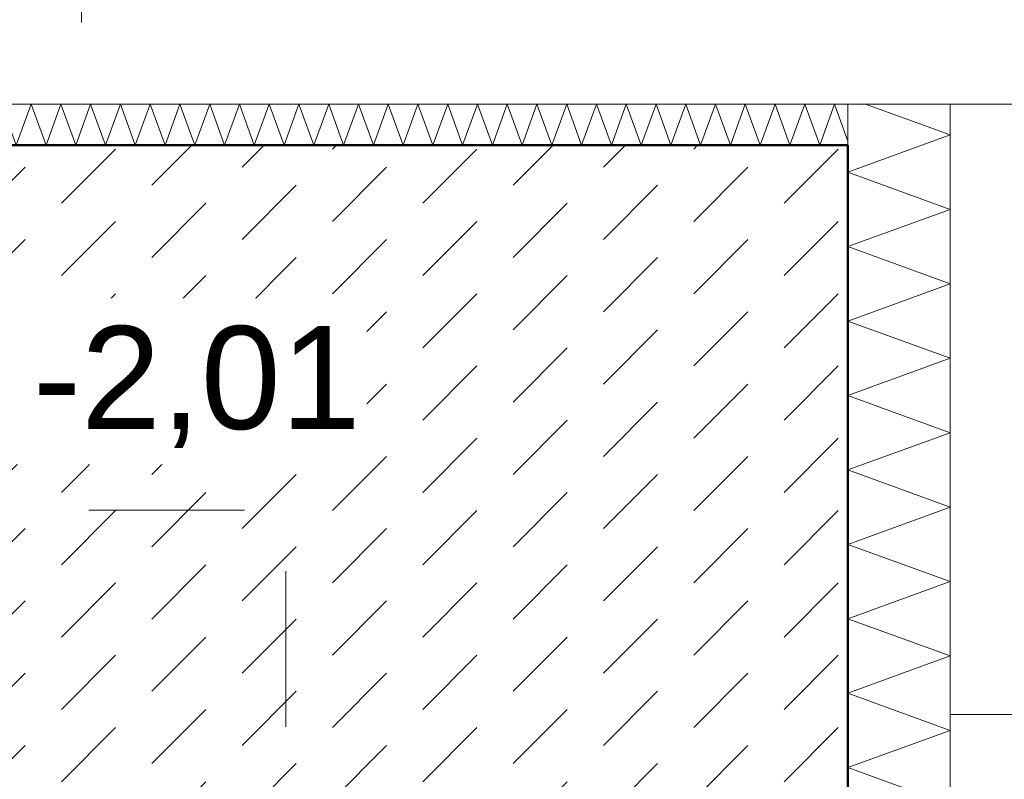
# Model space of a CAD drawing. Header units: metres. Extents: x -273 to 6, y -183 to 13.
# Tile 361 of 379: x -25.231 to -24.268, y -0.51 to 0.233. Entities that reach past the tile are written whole.
import ezdxf

# ---------------------------------------------------------------- set-up
doc = ezdxf.new("R2010")
doc.units = ezdxf.units.M
doc.header["$LTSCALE"] = 0.05
doc.header["$PDMODE"] = 1
doc.header["$PDSIZE"] = -2
for name, pattern in [('ISO-02 Strichlinie', [3.81, 3.048, -0.762]), ('Linienart-53', [5.291531, 3.175, -1.058062, 0.352704, -0.705764]), ('Linienart-Gestrichelt mit Abstand', [6, 4, -2])]:
    doc.linetypes.add(name, pattern=pattern)
doc.layers.get('0').update_dxf_attribs({"lineweight": 25})
for name, color, linetype, lineweight, true_color in [('00 -Bauelemente -Beton unbewehrt', 7, 'Continuous', 9, 0xf7e06e), ('00 -Bauelemente -Dämmung innen', 7, 'Continuous', 9, 0xff7fe6), ('30 -32 Gründung- 2 Flachgründungen u. Bodenplatten', 7, 'Continuous', 9, 0xff6633), ('70 -72 Beschriftung- 1 Beschriftung allgemein', 7, 'Continuous', 9, 0xff6633), ('70 -76 Bemaßung- 2 Allgemein', 7, 'Continuous', 5, 0x6666cc)]:
    doc.layers.add(name, color=color, linetype=linetype, lineweight=lineweight, true_color=true_color)
doc.layers.add('70 -71 Achsen- 1 Gebäudeachsen', color=7, linetype='Linienart-53', lineweight=18)
doc.layers.add('Keine', color=7, linetype='Continuous', lineweight=9)
doc.styles.add('Arial', font='arial.ttf')
doc.dimstyles.new('k+k_klein', dxfattribs={"dimtxt": 0.100689, "dimasz": 0.05302, "dimexe": 0.05, "dimexo": 0.15, "dimgap": 0.005, "dimtad": 1, "dimdec": 3, "dimtxsty": 'Arial', "dimblk": 'VW_SLASH-2', "dimblk1": 'VW_SLASH-2', "dimblk2": 'VW_SLASH-2', "dimcen": 0, "dimdle": 0.025, "dimadec": 3, "dimazin": 0, "dimtfac": 0.75, "dimtdec": 3, "dimtix": 1, "dimtmove": 0, "dimatfit": 0, "dimldrblk": 'VW_FILLEDARROW', "dimfxl": 0.1, "dimfxlon": 1, "dimfrac": 2, "dimtolj": 1, "dimarcsym": 0})

# ---------------------------------------------------------------- blocks, each defined once
blk = doc.blocks.new('_Achsen (3D)')
at = {"layer": '70 -71 Achsen- 1 Gebäudeachsen', "transparency": 33554687}
for p, q in [((-25.171, 3.79996), (-25.171, -46.17204)), ((-179.668, -0.44704), (3.826, -0.44704))]:
    blk.add_line(p, q, dxfattribs=at)
blk = doc.blocks.new('Gruppe-1184')
at = {"color": 255, "linetype": 'Continuous', "lineweight": 5}
blk.add_wipeout([(-26.021, 0.10994), (-24.421, 0.10994), (-24.421, 0.14994), (-26.021, 0.14994)], dxfattribs=at).dxf.layer = '00 -Bauelemente -Dämmung innen'
blk = doc.blocks.new('Gruppe-1185')
at = {"layer": '00 -Bauelemente -Dämmung innen', "color": 7, "transparency": 33554687, "flags": 128}
blk.add_lwpolyline([(-26.021, 0.10994), (-26.00644, 0.14994), (-25.99188, 0.10994), (-25.97732, 0.14994), (-25.96276, 0.10994), (-25.94821, 0.14994), (-25.93365, 0.10994), (-25.91909, 0.14994), (-25.90453, 0.10994), (-25.88997, 0.14994), (-25.87541, 0.10994), (-25.86085, 0.14994), (-25.84629, 0.10994), (-25.83174, 0.14994), (-25.81718, 0.10994), (-25.80262, 0.14994), (-25.78806, 0.10994), (-25.7735, 0.14994), (-25.75894, 0.10994), (-25.74438, 0.14994), (-25.72982, 0.10994), (-25.71526, 0.14994), (-25.70071, 0.10994), (-25.68615, 0.14994), (-25.67159, 0.10994), (-25.65703, 0.14994), (-25.64247, 0.10994), (-25.62791, 0.14994), (-25.61335, 0.10994), (-25.59879, 0.14994), (-25.58424, 0.10994), (-25.56968, 0.14994), (-25.55512, 0.10994), (-25.54056, 0.14994), (-25.526, 0.10994), (-25.51144, 0.14994), (-25.49688, 0.10994), (-25.48232, 0.14994), (-25.46777, 0.10994), (-25.45321, 0.14994), (-25.43865, 0.10994), (-25.42409, 0.14994), (-25.40953, 0.10994), (-25.39497, 0.14994), (-25.38041, 0.10994), (-25.36585, 0.14994), (-25.35129, 0.10994), (-25.33674, 0.14994), (-25.32218, 0.10994), (-25.30762, 0.14994), (-25.29306, 0.10994), (-25.2785, 0.14994), (-25.26394, 0.10994), (-25.24938, 0.14994), (-25.23482, 0.10994), (-25.22027, 0.14994), (-25.20571, 0.10994), (-25.19115, 0.14994), (-25.17659, 0.10994), (-25.16203, 0.14994), (-25.14747, 0.10994), (-25.13291, 0.14994), (-25.11835, 0.10994), (-25.10379, 0.14994), (-25.08924, 0.10994), (-25.07468, 0.14994), (-25.06012, 0.10994), (-25.04556, 0.14994), (-25.031, 0.10994), (-25.01644, 0.14994), (-25.00188, 0.10994), (-24.98732, 0.14994), (-24.97277, 0.10994), (-24.95821, 0.14994), (-24.94365, 0.10994), (-24.92909, 0.14994), (-24.91453, 0.10994), (-24.89997, 0.14994), (-24.88541, 0.10994), (-24.87085, 0.14994), (-24.8563, 0.10994), (-24.84174, 0.14994), (-24.82718, 0.10994), (-24.81262, 0.14994), (-24.79806, 0.10994), (-24.7835, 0.14994), (-24.76894, 0.10994), (-24.75438, 0.14994), (-24.73982, 0.10994), (-24.72527, 0.14994), (-24.71071, 0.10994), (-24.69615, 0.14994), (-24.68159, 0.10994), (-24.66703, 0.14994), (-24.65247, 0.10994), (-24.63791, 0.14994), (-24.62335, 0.10994), (-24.6088, 0.14994), (-24.59424, 0.10994), (-24.57968, 0.14994), (-24.56512, 0.10994), (-24.55056, 0.14994), (-24.536, 0.10994), (-24.52144, 0.14994), (-24.50688, 0.10994), (-24.49232, 0.14994), (-24.47777, 0.10994), (-24.46321, 0.14994), (-24.44865, 0.10994), (-24.43409, 0.14994), (-24.421, 0.11398)], dxfattribs=at)
blk = doc.blocks.new('Gruppe-1186')
at = {"layer": '00 -Bauelemente -Dämmung innen', "color": 7, "linetype": 'Continuous', "lineweight": 9, "transparency": 33554687}
blk.add_line((-26.021, 0.14994), (-26.021, 0.10994), dxfattribs=at)
blk = doc.blocks.new('Gruppe-1187')
at = {"layer": '00 -Bauelemente -Dämmung innen', "color": 7, "linetype": 'Continuous', "lineweight": 9, "transparency": 33554687}
blk.add_line((-24.421, 0.10994), (-24.421, 0.14994), dxfattribs=at)
blk = doc.blocks.new('Gruppe-1188')
at = {"color": 7, "transparency": 33554687}
for name in ['Gruppe-1186', 'Gruppe-1187']:
    blk.add_blockref(name, (0, 0), dxfattribs=at)
blk = doc.blocks.new('Gruppe-1189')
at = {"layer": '00 -Bauelemente -Dämmung innen', "color": 7, "linetype": 'Continuous', "lineweight": 9, "transparency": 33554687}
blk.add_line((-24.421, 0.14994), (-26.021, 0.14994), dxfattribs=at)
blk = doc.blocks.new('Gruppe-1190')
at = {"layer": '00 -Bauelemente -Dämmung innen', "color": 7, "linetype": 'Continuous', "lineweight": 9, "transparency": 33554687}
blk.add_line((-26.021, 0.10994), (-24.421, 0.10994), dxfattribs=at)
blk = doc.blocks.new('Gruppe-1191')
at = {"color": 7, "transparency": 33554687}
for name in ['Gruppe-1189', 'Gruppe-1190']:
    blk.add_blockref(name, (0, 0), dxfattribs=at)
blk = doc.blocks.new('Gruppe-1192')
at = {"layer": '00 -Bauelemente -Dämmung innen', "color": 7}
blk.add_blockref('Gruppe-1184', (0, 0), dxfattribs=at)
at = {"color": 7, "transparency": 33554687}
for name in ['Gruppe-1188', 'Gruppe-1191']:
    blk.add_blockref(name, (0, 0), dxfattribs=at)
at = {"layer": '00 -Bauelemente -Dämmung innen', "color": 7, "transparency": 33554687}
blk.add_blockref('Gruppe-1185', (0, 0), dxfattribs=at)
blk = doc.blocks.new('Gruppe-1193')
at = {"layer": '00 -Bauelemente -Dämmung innen', "color": 7, "transparency": 33554687}
blk.add_blockref('Gruppe-1192', (0, 0), dxfattribs=at)
at = {"layer": '00 -Bauelemente -Dämmung innen', "color": 0, "flags": 1}
for tag in ['prm0_value', 'prm1_value', 'prm2_value', 'prm3_value', 'prm4_value', 'prm5_value', 'prm6_value', 'IFC_UUID', 'instanceID', 'prm0_name', 'prm0_type', 'prm2_name', 'prm2_type', 'prm3_name', 'prm3_type', 'prm6_name', 'prm6_type', 'prm1_name', 'prm1_type', 'prm4_name', 'prm4_type', 'prm5_name', 'prm5_type']:
    blk.add_attdef(tag, (-26.021, 0.10994), '', height=0.00018, dxfattribs=at)
blk = doc.blocks.new('Gruppe-1194')
at = {"color": 255, "linetype": 'Continuous', "lineweight": 5}
blk.add_wipeout([(-24.321, -8.39704), (-24.321, 0.14994), (-24.421, 0.14994), (-24.421, -8.39704)], dxfattribs=at).dxf.layer = '00 -Bauelemente -Dämmung innen'
blk = doc.blocks.new('Gruppe-1195')
at = {"layer": '00 -Bauelemente -Dämmung innen', "color": 7, "transparency": 33554687, "flags": 128}
blk.add_lwpolyline([(-24.321, -0.53528), (-24.421, -0.49889), (-24.321, -0.46249), (-24.421, -0.42609), (-24.321, -0.3897), (-24.421, -0.3533), (-24.321, -0.3169), (-24.421, -0.28051), (-24.321, -0.24411), (-24.421, -0.20771), (-24.321, -0.17131), (-24.421, -0.13492), (-24.321, -0.09852), (-24.421, -0.06212), (-24.321, -0.02573), (-24.421, 0.01067), (-24.321, 0.04707), (-24.421, 0.08346), (-24.321, 0.11986), (-24.40365, 0.14994)], dxfattribs=at)
blk = doc.blocks.new('Gruppe-1197')
at = {"layer": '00 -Bauelemente -Dämmung innen', "color": 7, "linetype": 'Continuous', "lineweight": 9, "transparency": 33554687}
blk.add_line((-24.321, 0.14994), (-24.421, 0.14994), dxfattribs=at)
blk = doc.blocks.new('Gruppe-1198')
at = {"color": 7, "transparency": 33554687}
blk.add_blockref('Gruppe-1197', (0, 0), dxfattribs=at)
blk = doc.blocks.new('Gruppe-1199')
at = {"layer": '00 -Bauelemente -Dämmung innen', "color": 7, "linetype": 'Continuous', "lineweight": 9, "transparency": 33554687}
blk.add_line((-24.421, 0.14994), (-24.421, -8.39704), dxfattribs=at)
blk = doc.blocks.new('Gruppe-1200')
at = {"layer": '00 -Bauelemente -Dämmung innen', "color": 7, "linetype": 'Continuous', "lineweight": 9, "transparency": 33554687}
blk.add_line((-24.321, -8.39704), (-24.321, 0.14994), dxfattribs=at)
blk = doc.blocks.new('Gruppe-1201')
at = {"color": 7, "transparency": 33554687}
for name in ['Gruppe-1199', 'Gruppe-1200']:
    blk.add_blockref(name, (0, 0), dxfattribs=at)
blk = doc.blocks.new('Gruppe-1202')
at = {"layer": '00 -Bauelemente -Dämmung innen', "color": 7}
blk.add_blockref('Gruppe-1194', (0, 0), dxfattribs=at)
at = {"color": 7, "transparency": 33554687}
for name in ['Gruppe-1198', 'Gruppe-1201']:
    blk.add_blockref(name, (0, 0), dxfattribs=at)
at = {"layer": '00 -Bauelemente -Dämmung innen', "color": 7, "transparency": 33554687}
blk.add_blockref('Gruppe-1195', (0, 0), dxfattribs=at)
blk = doc.blocks.new('Gruppe-1203')
at = {"layer": '00 -Bauelemente -Dämmung innen', "color": 7, "transparency": 33554687}
blk.add_blockref('Gruppe-1202', (0, 0), dxfattribs=at)
at = {"layer": '00 -Bauelemente -Dämmung innen', "color": 0, "flags": 1}
for tag in ['instanceID', 'prm0_value', 'prm1_value', 'prm2_value', 'prm3_value', 'prm4_value', 'prm5_value', 'prm6_value', 'IFC_UUID', 'prm0_name', 'prm0_type', 'prm1_name', 'prm1_type', 'prm2_name', 'prm2_type', 'prm3_name', 'prm3_type', 'prm4_name', 'prm4_type', 'prm5_name', 'prm5_type', 'prm6_name', 'prm6_type']:
    blk.add_attdef(tag, (-24.421, -8.39704), '', height=0.00018, dxfattribs=at)
blk = doc.blocks.new('_FU_2D LP5 (2D)')
at = {"color": 255}
blk.add_wipeout([(-25.92099996, 0.10994365), (-24.42099996, 0.10994365), (-24.42099996, -3.59008911), (-25.92099996, -3.59008911)], dxfattribs=at).dxf.layer = '00 -Bauelemente -Beton unbewehrt'
at = {"layer": '00 -Bauelemente -Beton unbewehrt', "linetype": 'Continuous', "lineweight": 9}
h = blk.add_hatch(dxfattribs=at)
h.set_pattern_fill('Unbew_ Beton1 1mm SRF', style=0, pattern_type=2)
h.set_pattern_definition([(45, (0, 0), (0.08838828, 0.01767774), [0.075, -0.05])])
h.paths.add_polyline_path([(-25.92099996, 0.10994365), (-24.42099996, 0.10994365), (-24.42099996, -3.59008911), (-25.92099996, -3.59008911)])
at = {"layer": '00 -Bauelemente -Beton unbewehrt', "flags": 128}
blk.add_lwpolyline([(-25.92099996, 0.10994365), (-24.42099996, 0.10994365), (-24.42099996, -3.59008911), (-25.92099996, -3.59008911)], close=True, dxfattribs=at)
at = {"layer": '00 -Bauelemente -Dämmung innen', "color": 7}
blk.add_blockref('Gruppe-1193', (0, 0), dxfattribs=at)
blk.add_blockref('Gruppe-1203', (0, 0), dxfattribs=at)
at = {"layer": '30 -32 Gründung- 2 Flachgründungen u. Bodenplatten', "flags": 128}
blk.add_lwpolyline([(-24.42099996, 0.10994365), (-24.42099996, -9.44704198), (-29.02099996, -9.44704198), (-29.02099996, -7.94704198), (-25.92099996, -7.94704198), (-25.92099996, 0.10994365)], close=True, dxfattribs=at)
at = {"layer": '30 -32 Gründung- 2 Flachgründungen u. Bodenplatten', "linetype": 'ISO-02 Strichlinie', "flags": 128}
blk.add_lwpolyline([(-25.92099996, -0.24704198), (-24.97099996, -0.24704198), (-24.97099996, -8.49704198), (-24.42099996, -8.49704198), (-24.42099996, 0.10994365), (-25.92099996, 0.10994365)], close=True, dxfattribs=at)
at = {"layer": '70 -72 Beschriftung- 1 Beschriftung allgemein', "color": 103, "lineweight": 50, "true_color": 0x66cc7f, "flags": 128}
blk.add_lwpolyline([(-0.22099996, -30.09704198), (-0.22099996, -24.19704198), (0.82900004, -24.19704198), (0.82900004, -18.69704198), (-0.22099996, -18.69704198), (-0.22099996, -12.94704198), (0.82900004, -12.94704198), (0.82900004, -7.44704198), (-1.67099996, -7.44704198), (-1.67099996, -8.49704198), (-6.57099996, -8.49704198), (-6.57099996, -5.79704198), (-10.77099996, -5.79704198), (-10.77099996, -8.49704198), (-14.72099996, -8.49704198), (-14.72099996, -6.14704198), (-19.12099996, -6.14704198), (-19.12099996, -8.49704198), (-24.42099996, -8.49704198), (-24.42099996, 0.10994365), (-25.92099996, 0.10994365), (-25.92099996, -0.24704198), (-28.52099996, -0.24704198)], dxfattribs=at)
at = {"layer": 'Keine', "color": 1, "linetype": 'Linienart-Gestrichelt mit Abstand', "lineweight": 9, "true_color": 0xff0000, "flags": 128}
blk.add_lwpolyline([(6.03999377, -134.70913897), (4.10766281, -139.37286792), (2.43021044, -143.26963359), (0.229042, -148.18933714), (-1.94395765, -152.85045285), (-2.56993827, -154.15978267), (-4.36668217, -157.84024419, -0.121866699), (-4.98756345, -158.57331042), (-24.20773646, -172.45584859, 0.234342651), (-30.81423496, -181.88107792), (-30.81423496, -181.88107792, -0.138274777), (-50.04185585, -181.32068598), (-50.04185585, -181.32068598), (-63.53399243, -176.93721776), (-98.52806435, -165.50668377), (-148.4236418, -149.2972654), (-209.68205216, -128.62056047), (-249.49758002, -116.74073979), (-271.8563458, -111.07977166), (-272.63374696, -110.30237051), (-272.63374694, -44.20319881), (-268.39909651, 0.15100107), (-267.46628238, 0.15012673), (-197.75478142, 0.14986172), (5.97600004, 0.14995802), (6.00607638, -63.16005056)], format="xyb", close=True, dxfattribs=at)
blk = doc.blocks.new('VW_SLASH-2')
at = {"color": 0, "linetype": 'ByBlock', "lineweight": -2, "transparency": 16777216}
blk.add_line((0.472, 0), (-1, 0), dxfattribs=at)
at = {"color": 0, "lineweight": 5, "transparency": 16777216, "flags": 128}
blk.add_lwpolyline([(0.5, 0.5), (-0.5, -0.5)], dxfattribs=at)
blk = doc.blocks.new('*D2860')
at = {"layer": '70 -76 Bemaßung- 2 Allgemein', "color": 0, "lineweight": -2}
for p, q in [((-25.921, 2.29996), (-25.921, 2.44996)), ((-24.421, 2.29996), (-24.421, 2.44996)), ((-24.47402, 2.39996), (-25.86798, 2.39996))]:
    blk.add_line(p, q, dxfattribs=at)
at = {"layer": 'Defpoints', "color": 0}
for p in [(-25.921, 2.39996), (-25.921, 0.15296), (-24.421, 0.15296)]:
    blk.add_point(p, dxfattribs=at)
at = {"layer": '70 -76 Bemaßung- 2 Allgemein', "color": 0, "lineweight": -2, "xscale": 0.05302001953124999, "yscale": 0.05302001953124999, "zscale": 0.05302001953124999, "rotation": 180}
blk.add_blockref('VW_SLASH-2', (-25.921, 2.39996), dxfattribs=at)
at = {"layer": '70 -76 Bemaßung- 2 Allgemein', "color": 0, "lineweight": -2, "xscale": 0.05302001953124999, "yscale": 0.05302001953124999, "zscale": 0.05302001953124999}
blk.add_blockref('VW_SLASH-2', (-24.421, 2.39996), dxfattribs=at)
at = {"layer": '70 -76 Bemaßung- 2 Allgemein', "color": 0, "insert": (-25.171, 2.46542), "char_height": 0.100689, "attachment_point": 5, "style": 'Arial'}
blk.add_mtext('\\A1;1,50', dxfattribs=at)
blk = doc.blocks.new('VW_FILLEDARROW')
at = {"linetype": 'Continuous', "lineweight": 0, "transparency": 16777216}
blk.add_hatch(color=0, dxfattribs=at).paths.add_polyline_path([(-2.829, 0.758), (0, 0), (-2.829, -0.758)])
at = {"color": 0, "lineweight": 5, "transparency": 16777216, "flags": 128}
blk.add_lwpolyline([(-2.829, 0.758), (0, 0), (-2.829, -0.758)], close=True, dxfattribs=at)
blk = doc.blocks.new('*D2861')
at = {"layer": '70 -76 Bemaßung- 2 Allgemein', "color": 0, "lineweight": -2}
for p, q in [((-24.421, 2.29996), (-24.421, 2.44996)), ((-0.421, 2.29996), (-0.421, 2.44996)), ((-0.47402, 2.39996), (-24.36798, 2.39996))]:
    blk.add_line(p, q, dxfattribs=at)
at = {"layer": 'Defpoints', "color": 0}
for p in [(-24.421, 2.39996), (-24.421, 0.15296), (-0.421, -12.94704)]:
    blk.add_point(p, dxfattribs=at)
at = {"layer": '70 -76 Bemaßung- 2 Allgemein', "color": 0, "lineweight": -2, "xscale": 0.05302001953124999, "yscale": 0.05302001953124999, "zscale": 0.05302001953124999, "rotation": 180}
blk.add_blockref('VW_SLASH-2', (-24.421, 2.39996), dxfattribs=at)
at = {"layer": '70 -76 Bemaßung- 2 Allgemein', "color": 0, "lineweight": -2, "xscale": 0.05302001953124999, "yscale": 0.05302001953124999, "zscale": 0.05302001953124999}
blk.add_blockref('VW_SLASH-2', (-0.421, 2.39996), dxfattribs=at)
at = {"layer": '70 -76 Bemaßung- 2 Allgemein', "color": 0, "insert": (-12.421, 2.46542), "char_height": 0.100689, "attachment_point": 5, "style": 'Arial'}
blk.add_mtext('\\A1;24,00', dxfattribs=at)
blk = doc.blocks.new('*D3023')
at = {"layer": '70 -76 Bemaßung- 2 Allgemein', "color": 0, "lineweight": -2}
for p, q in [((-25.921, 1.79996), (-25.921, 1.94996)), ((-25.171, 1.79996), (-25.171, 1.94996)), ((-25.22402, 1.89996), (-25.86798, 1.89996))]:
    blk.add_line(p, q, dxfattribs=at)
at = {"layer": 'Defpoints', "color": 0}
for p in [(-25.921, 1.89996), (-25.171, 0.15296), (-25.921, -0.24704)]:
    blk.add_point(p, dxfattribs=at)
at = {"layer": '70 -76 Bemaßung- 2 Allgemein', "color": 0, "lineweight": -2, "xscale": 0.05302001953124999, "yscale": 0.05302001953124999, "zscale": 0.05302001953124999, "rotation": 180}
blk.add_blockref('VW_SLASH-2', (-25.921, 1.89996), dxfattribs=at)
at = {"layer": '70 -76 Bemaßung- 2 Allgemein', "color": 0, "lineweight": -2, "xscale": 0.05302001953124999, "yscale": 0.05302001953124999, "zscale": 0.05302001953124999}
blk.add_blockref('VW_SLASH-2', (-25.171, 1.89996), dxfattribs=at)
at = {"layer": '70 -76 Bemaßung- 2 Allgemein', "color": 0, "insert": (-25.546, 1.95616), "char_height": 0.100689, "attachment_point": 5, "style": 'Arial'}
blk.add_mtext('\\A1;75', dxfattribs=at)
blk = doc.blocks.new('*D3024')
at = {"layer": '70 -76 Bemaßung- 2 Allgemein', "color": 0, "lineweight": -2}
for p, q in [((-25.171, 1.79996), (-25.171, 1.94996)), ((-24.421, 1.79996), (-24.421, 1.94996)), ((-24.47402, 1.89996), (-25.11798, 1.89996))]:
    blk.add_line(p, q, dxfattribs=at)
at = {"layer": 'Defpoints', "color": 0}
for p in [(-25.171, 1.89996), (-25.171, 0.15296), (-24.421, -8.49704)]:
    blk.add_point(p, dxfattribs=at)
at = {"layer": '70 -76 Bemaßung- 2 Allgemein', "color": 0, "lineweight": -2, "xscale": 0.05302001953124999, "yscale": 0.05302001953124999, "zscale": 0.05302001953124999, "rotation": 180}
blk.add_blockref('VW_SLASH-2', (-25.171, 1.89996), dxfattribs=at)
at = {"layer": '70 -76 Bemaßung- 2 Allgemein', "color": 0, "lineweight": -2, "xscale": 0.05302001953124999, "yscale": 0.05302001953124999, "zscale": 0.05302001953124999}
blk.add_blockref('VW_SLASH-2', (-24.421, 1.89996), dxfattribs=at)
at = {"layer": '70 -76 Bemaßung- 2 Allgemein', "color": 0, "insert": (-24.796, 1.95616), "char_height": 0.100689, "attachment_point": 5, "style": 'Arial'}
blk.add_mtext('\\A1;75', dxfattribs=at)
blk = doc.blocks.new('*D3305')
at = {"layer": '70 -76 Bemaßung- 2 Allgemein', "color": 0, "lineweight": -2}
for p, q in [((-25.921, 1.29996), (-25.921, 1.44996)), ((-25.171, 1.29996), (-25.171, 1.44996)), ((-25.22402, 1.39996), (-25.86798, 1.39996))]:
    blk.add_line(p, q, dxfattribs=at)
at = {"layer": 'Defpoints', "color": 0}
for p in [(-25.921, 1.39996), (-25.921, 0.15296), (-25.171, 0.15296)]:
    blk.add_point(p, dxfattribs=at)
at = {"layer": '70 -76 Bemaßung- 2 Allgemein', "color": 0, "lineweight": -2, "xscale": 0.05302001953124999, "yscale": 0.05302001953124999, "zscale": 0.05302001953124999, "rotation": 180}
blk.add_blockref('VW_SLASH-2', (-25.921, 1.39996), dxfattribs=at)
at = {"layer": '70 -76 Bemaßung- 2 Allgemein', "color": 0, "lineweight": -2, "xscale": 0.05302001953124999, "yscale": 0.05302001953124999, "zscale": 0.05302001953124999}
blk.add_blockref('VW_SLASH-2', (-25.171, 1.39996), dxfattribs=at)
at = {"layer": '70 -76 Bemaßung- 2 Allgemein', "color": 0, "insert": (-25.546, 1.45616), "char_height": 0.100689, "attachment_point": 5, "style": 'Arial'}
blk.add_mtext('\\A1;75', dxfattribs=at)
blk = doc.blocks.new('*D3306')
at = {"layer": '70 -76 Bemaßung- 2 Allgemein', "color": 0, "lineweight": -2}
for p, q in [((-25.171, 1.29996), (-25.171, 1.44996)), ((-24.421, 1.29996), (-24.421, 1.44996)), ((-24.47402, 1.39996), (-25.11798, 1.39996))]:
    blk.add_line(p, q, dxfattribs=at)
at = {"layer": 'Defpoints', "color": 0}
for p in [(-25.171, 1.39996), (-25.171, 0.15296), (-24.421, 0.15296)]:
    blk.add_point(p, dxfattribs=at)
at = {"layer": '70 -76 Bemaßung- 2 Allgemein', "color": 0, "lineweight": -2, "xscale": 0.05302001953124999, "yscale": 0.05302001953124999, "zscale": 0.05302001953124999, "rotation": 180}
blk.add_blockref('VW_SLASH-2', (-25.171, 1.39996), dxfattribs=at)
at = {"layer": '70 -76 Bemaßung- 2 Allgemein', "color": 0, "lineweight": -2, "xscale": 0.05302001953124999, "yscale": 0.05302001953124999, "zscale": 0.05302001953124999}
blk.add_blockref('VW_SLASH-2', (-24.421, 1.39996), dxfattribs=at)
at = {"layer": '70 -76 Bemaßung- 2 Allgemein', "color": 0, "insert": (-24.796, 1.45616), "char_height": 0.100689, "attachment_point": 5, "style": 'Arial'}
blk.add_mtext('\\A1;75', dxfattribs=at)
blk = doc.blocks.new('*D3307')
at = {"layer": '70 -76 Bemaßung- 2 Allgemein', "color": 0, "lineweight": -2}
for p, q in [((-24.421, 1.29996), (-24.421, 1.44996)), ((-24.321, 1.29996), (-24.321, 1.44996)), ((-24.47402, 1.39996), (-24.52704, 1.39996)), ((-24.321, 1.39996), (-24.421, 1.39996)), ((-24.26798, 1.39996), (-24.21496, 1.39996))]:
    blk.add_line(p, q, dxfattribs=at)
at = {"layer": 'Defpoints', "color": 0}
for p in [(-24.421, 1.39996), (-24.421, 0.15296), (-24.321, 0.14994)]:
    blk.add_point(p, dxfattribs=at)
at = {"layer": '70 -76 Bemaßung- 2 Allgemein', "color": 0, "lineweight": -2, "xscale": 0.05302001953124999, "yscale": 0.05302001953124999, "zscale": 0.05302001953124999}
blk.add_blockref('VW_SLASH-2', (-24.421, 1.39996), dxfattribs=at)
at = {"layer": '70 -76 Bemaßung- 2 Allgemein', "color": 0, "lineweight": -2, "xscale": 0.05302001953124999, "yscale": 0.05302001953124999, "zscale": 0.05302001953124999, "rotation": 180}
blk.add_blockref('VW_SLASH-2', (-24.321, 1.39996), dxfattribs=at)
at = {"layer": '70 -76 Bemaßung- 2 Allgemein', "color": 0, "insert": (-24.371, 1.50886), "char_height": 0.100689, "attachment_point": 5, "style": 'Arial'}
blk.add_mtext('\\A1;10', dxfattribs=at)
blk = doc.blocks.new('*D3308')
at = {"layer": '70 -76 Bemaßung- 2 Allgemein', "color": 0, "lineweight": -2}
for p, q in [((-24.321, 1.29996), (-24.321, 1.44996)), ((-18.621, 1.29996), (-18.621, 1.44996)), ((-18.67402, 1.39996), (-24.26798, 1.39996))]:
    blk.add_line(p, q, dxfattribs=at)
at = {"layer": 'Defpoints', "color": 0}
for p in [(-24.321, 1.39996), (-24.321, 0.14994), (-18.621, 0.15296)]:
    blk.add_point(p, dxfattribs=at)
at = {"layer": '70 -76 Bemaßung- 2 Allgemein', "color": 0, "lineweight": -2, "xscale": 0.05302001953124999, "yscale": 0.05302001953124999, "zscale": 0.05302001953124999, "rotation": 180}
blk.add_blockref('VW_SLASH-2', (-24.321, 1.39996), dxfattribs=at)
at = {"layer": '70 -76 Bemaßung- 2 Allgemein', "color": 0, "lineweight": -2, "xscale": 0.05302001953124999, "yscale": 0.05302001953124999, "zscale": 0.05302001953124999}
blk.add_blockref('VW_SLASH-2', (-18.621, 1.39996), dxfattribs=at)
at = {"layer": '70 -76 Bemaßung- 2 Allgemein', "color": 0, "insert": (-21.471, 1.46542), "char_height": 0.100689, "attachment_point": 5, "style": 'Arial'}
blk.add_mtext('\\A1;5,70', dxfattribs=at)
blk = doc.blocks.new('*D3379')
at = {"layer": '70 -76 Bemaßung- 2 Allgemein', "color": 0, "lineweight": -2}
for p, q in [((-22.671, 0.20296), (-22.671, 0.25598)), ((-22.771, 0.14994), (-22.621, 0.14994)), ((-22.671, 0.10994), (-22.671, 0.14994)), ((-22.771, 0.10994), (-22.621, 0.10994)), ((-22.671, 0.05692), (-22.671, 0.0039))]:
    blk.add_line(p, q, dxfattribs=at)
at = {"layer": 'Defpoints', "color": 0}
for p in [(-24.321, 0.14994), (-22.671, 0.14994), (-24.421, 0.10994)]:
    blk.add_point(p, dxfattribs=at)
at = {"layer": '70 -76 Bemaßung- 2 Allgemein', "color": 0, "lineweight": -2, "xscale": 0.05302001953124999, "yscale": 0.05302001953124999, "zscale": 0.05302001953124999}
for p, rotation in [((-22.671, 0.14994), 270), ((-22.671, 0.10994), 90)]:
    blk.add_blockref('VW_SLASH-2', p, dxfattribs=dict(at, rotation=rotation))
at = {"layer": '70 -76 Bemaßung- 2 Allgemein', "color": 0, "insert": (-22.56316, 0.12994), "char_height": 0.100689, "attachment_point": 5, "rotation": 90, "style": 'Arial'}
blk.add_mtext('\\A1;4', dxfattribs=at)
blk = doc.blocks.new('*D3380')
at = {"layer": '70 -76 Bemaßung- 2 Allgemein', "color": 0, "lineweight": -2}
for p, q in [((-22.771, 0.10994), (-22.621, 0.10994)), ((-22.671, -0.39402), (-22.671, 0.05692)), ((-22.771, -0.44704), (-22.621, -0.44704))]:
    blk.add_line(p, q, dxfattribs=at)
at = {"layer": 'Defpoints', "color": 0}
for p in [(-24.421, 0.10994), (-22.671, 0.10994), (-24.421, -0.44704)]:
    blk.add_point(p, dxfattribs=at)
at = {"layer": '70 -76 Bemaßung- 2 Allgemein', "color": 0, "lineweight": -2, "xscale": 0.05302001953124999, "yscale": 0.05302001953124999, "zscale": 0.05302001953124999}
for p, rotation in [((-22.671, 0.10994), 90), ((-22.671, -0.44704), 270)]:
    blk.add_blockref('VW_SLASH-2', p, dxfattribs=dict(at, rotation=rotation))
at = {"layer": '70 -76 Bemaßung- 2 Allgemein', "color": 0, "insert": (-22.7274, -0.16855), "char_height": 0.100689, "attachment_point": 5, "rotation": 90, "style": 'Arial'}
blk.add_mtext('\\A1;56', dxfattribs=at)
blk = doc.blocks.new('*D3381')
at = {"layer": '70 -76 Bemaßung- 2 Allgemein', "color": 0, "lineweight": -2}
for p, q in [((-22.771, -0.44704), (-22.621, -0.44704)), ((-22.671, -7.89402), (-22.671, -0.50006)), ((-22.771, -7.94704), (-22.621, -7.94704))]:
    blk.add_line(p, q, dxfattribs=at)
at = {"layer": 'Defpoints', "color": 0}
for p in [(-24.421, -0.44704), (-22.671, -0.44704), (-25.921, -7.94704)]:
    blk.add_point(p, dxfattribs=at)
at = {"layer": '70 -76 Bemaßung- 2 Allgemein', "color": 0, "lineweight": -2, "xscale": 0.05302001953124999, "yscale": 0.05302001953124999, "zscale": 0.05302001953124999}
for p, rotation in [((-22.671, -0.44704), 90), ((-22.671, -7.94704), 270)]:
    blk.add_blockref('VW_SLASH-2', p, dxfattribs=dict(at, rotation=rotation))
at = {"layer": '70 -76 Bemaßung- 2 Allgemein', "color": 0, "insert": (-22.73646, -4.19704), "char_height": 0.100689, "attachment_point": 5, "rotation": 90, "style": 'Arial'}
blk.add_mtext('\\A1;7,50', dxfattribs=at)
blk = doc.blocks.new('Gruppe-2971')
at = {"layer": '70 -72 Beschriftung- 1 Beschriftung allgemein', "linetype": 'Continuous', "lineweight": 5}
blk.add_point((-25.785, 0.06), dxfattribs=at)
at = {"color": 255}
blk.add_wipeout([(-25.785, -0.20228), (-24.89203, -0.20228), (-24.89203, -0.04), (-25.785, -0.04)], dxfattribs=at).dxf.layer = '70 -72 Beschriftung- 1 Beschriftung allgemein'
at = {"layer": '70 -72 Beschriftung- 1 Beschriftung allgemein', "insert": (-25.785, -0.06702), "char_height": 0.1006887, "attachment_point": 1, "line_spacing_factor": 0.970891, "style": 'Arial'}
blk.add_mtext('UK MB= -2,01', dxfattribs=at)
blk = doc.blocks.new('Gruppe-2783')
at = {"layer": '70 -76 Bemaßung- 2 Allgemein'}
for base, p1, p2, text, picture, middle in [((-25.92099996, 2.39995802), (-24.42099996, 0.15295802), (-25.92099996, 0.15295802), '1,50', '*D2860', (-25.17099996, 2.46542156)), ((-24.42099996, 2.39995802), (-0.42099996, -12.94704198), (-24.42099996, 0.15295802), '24,00', '*D2861', (-12.42099996, 2.46542156))]:
    dim = blk.add_linear_dim(base=base, p1=p1, p2=p2, text=text, dimstyle='k+k_klein', override={"dimtxt": 0.100689, "dimgap": 0.005, "dimdec": 8, "dimpost": '<>', "dimtxsty": 'Arial', "dimtmove": 2}, dxfattribs=at)
    dim.commit()
    dim.dimension.update_dxf_attribs({"geometry": picture, "text_midpoint": middle})
blk = doc.blocks.new('Gruppe-2789')
at = {"layer": '70 -76 Bemaßung- 2 Allgemein'}
for base, p1, p2, picture, middle in [((-25.92099996, 1.89995802), (-25.17099996, 0.15295802), (-25.92099996, -0.24704198), '*D3023', (-25.54599996, 1.9561582)), ((-25.17099996, 1.89995802), (-24.42099996, -8.49704198), (-25.17099996, 0.15295802), '*D3024', (-24.79599996, 1.9561582))]:
    dim = blk.add_linear_dim(base=base, p1=p1, p2=p2, text='75', dimstyle='k+k_klein', override={"dimtxt": 0.100689, "dimgap": 0.005, "dimdec": 8, "dimpost": '<>', "dimtxsty": 'Arial', "dimtmove": 2}, dxfattribs=at)
    dim.commit()
    dim.dimension.update_dxf_attribs({"geometry": picture, "text_midpoint": middle})
blk = doc.blocks.new('Gruppe-2794')
at = {"layer": '70 -76 Bemaßung- 2 Allgemein'}
for base, p1, p2, text, override, picture, middle in [((-24.42099996, 1.39995802), (-24.32099996, 0.14994365), (-24.42099996, 0.15295802), '10', {"dimtxt": 0.100689, "dimgap": 0.005, "dimdec": 8, "dimpost": '<>', "dimtxsty": 'Arial', "dimtix": 0, "dimtmove": 2}, '*D3307', (-24.37099996, 1.50885958)), ((-24.32099996, 1.39995802), (-18.62099996, 0.15295802), (-24.32099996, 0.14994365), '5,70', {"dimtxt": 0.100689, "dimgap": 0.005, "dimdec": 8, "dimpost": '<>', "dimtxsty": 'Arial', "dimtmove": 2}, '*D3308', (-21.47099996, 1.46542156)), ((-25.92099996, 1.39995802), (-25.17099996, 0.15295802), (-25.92099996, 0.15295802), '75', {"dimtxt": 0.100689, "dimgap": 0.005, "dimdec": 8, "dimpost": '<>', "dimtxsty": 'Arial', "dimtmove": 2}, '*D3305', (-25.54599996, 1.4561582)), ((-25.17099996, 1.39995802), (-24.42099996, 0.15295802), (-25.17099996, 0.15295802), '75', {"dimtxt": 0.100689, "dimgap": 0.005, "dimdec": 8, "dimpost": '<>', "dimtxsty": 'Arial', "dimtmove": 2}, '*D3306', (-24.79599996, 1.4561582))]:
    dim = blk.add_linear_dim(base=base, p1=p1, p2=p2, text=text, dimstyle='k+k_klein', override=override, dxfattribs=at)
    dim.commit()
    dim.dimension.update_dxf_attribs({"geometry": picture, "text_midpoint": middle})
blk = doc.blocks.new('Gruppe-2798')
at = {"layer": '70 -76 Bemaßung- 2 Allgemein'}
for base, p1, p2, text, override, picture, middle in [((-22.67099996, 0.14994365), (-24.42099996, 0.10994365), (-24.32099996, 0.14994365), '4', {"dimtxt": 0.100689, "dimgap": 0.005, "dimdec": 2, "dimpost": '<>', "dimtxsty": 'Arial', "dimtix": 0, "dimtmove": 2}, '*D3379', (-22.56315564, 0.12994365)), ((-22.67099996, 0.10994365), (-24.42099996, -0.44704198), (-24.42099996, 0.10994365), '56', {"dimtxt": 0.100689, "dimgap": 0.005, "dimdec": 2, "dimpost": '<>', "dimtxsty": 'Arial', "dimtmove": 2}, '*D3380', (-22.72740152, -0.16854917)), ((-22.67099996, -0.44704198), (-25.92099996, -7.94704198), (-24.42099996, -0.44704198), '7,50', {"dimtxt": 0.100689, "dimgap": 0.005, "dimdec": 8, "dimpost": '<>', "dimtxsty": 'Arial', "dimtmove": 2}, '*D3381', (-22.7364635, -4.19704198))]:
    dim = blk.add_linear_dim(base=base, p1=p1, p2=p2, angle=270, text=text, dimstyle='k+k_klein', override=override, dxfattribs=at)
    dim.commit()
    dim.dimension.update_dxf_attribs({"geometry": picture, "text_midpoint": middle})
blk = doc.blocks.new('_FU_2D Bemaßung_ Beschriftung (3D)')
at = {"layer": '70 -76 Bemaßung- 2 Allgemein'}
for name in ['Gruppe-2783', 'Gruppe-2789', 'Gruppe-2794', 'Gruppe-2798']:
    blk.add_blockref(name, (0, 0), dxfattribs=at)
at = {"layer": '70 -72 Beschriftung- 1 Beschriftung allgemein', "color": 7}
blk.add_blockref('Gruppe-2971', (0, 0), dxfattribs=at)

msp = doc.modelspace()

# ---------------------------------------------------------------- block references
at = {"layer": 'Keine', "color": 1}
msp.add_blockref('_Achsen (3D)', (0, 0), dxfattribs=at)

# ---------------------------------------------------------------- next in the draw order: block references
msp.add_blockref('_FU_2D LP5 (2D)', (0, 0), dxfattribs=at)

# ---------------------------------------------------------------- next in the draw order: block references
msp.add_blockref('_FU_2D Bemaßung_ Beschriftung (3D)', (0, 0), dxfattribs=at)

doc.saveas('drawing.dxf')
